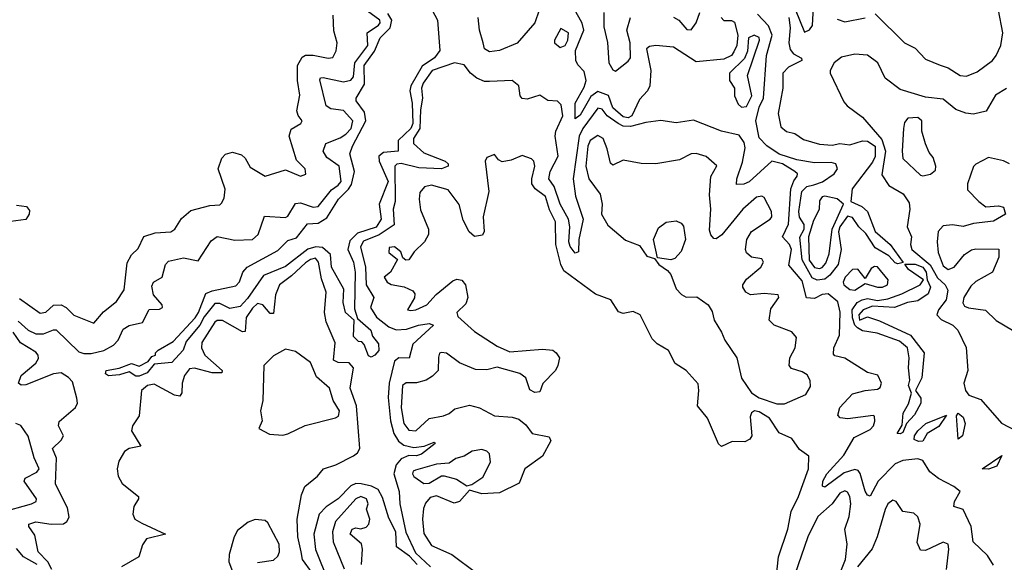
# Model space of a CAD drawing. Extents: x 2380107 to 2585170, y 384273 to 546161.
# Tile 303 of 331: x 2553861 to 2557768, y 471154 to 473307. Entities that reach past the tile are written whole.
import ezdxf

# ---------------------------------------------------------------- set-up
doc = ezdxf.new("R2010")
doc.units = 0

msp = doc.modelspace()

# ---------------------------------------------------------------- linework, layer by layer
at = {"layer": '0CON05XD'}
for points in [[(2556938.5, 473348.5), (2556975, 473256.7), (2556995, 473266.2), (2557006.6, 473283.4), (2557013.7, 473406.3)], [(2553855, 472110), (2553895, 472074.4), (2553925, 472060.8), (2553955, 472060), (2553995, 472076.7), (2554005, 472075.6), (2554095, 471989.1), (2554115, 471982.2), (2554145, 471982.6), (2554195, 471994.2), (2554232.5, 472015), (2554251.1, 472035), (2554270.8, 472079.2), (2554295, 472092.7), (2554348, 472105), (2554375, 472156.7), (2554415, 472157.5), (2554427.5, 472165), (2554426.7, 472175), (2554392, 472215), (2554385, 472250), (2554391.2, 472265), (2554426.7, 472285), (2554440, 472335), (2554451.7, 472348.3), (2554511.4, 472361.4), (2554569.6, 472350.5), (2554620.9, 472429.1), (2554645, 472445.8), (2554715, 472431.9), (2554785, 472434.4), (2554807.1, 472455), (2554832.3, 472527.7), (2554915, 472521.5), (2554925, 472527.1), (2554955, 472576.9), (2554975, 472579.5), (2555025, 472562.7), (2555045, 472565.6), (2555098.2, 472631.8), (2555125, 472649.5), (2555136, 472665), (2555128.9, 472725), (2555079.6, 472759.5), (2555065.4, 472785.4), (2555075, 472815.5), (2555131.8, 472838.2), (2555155, 472852.1), (2555175.7, 472875), (2555182.9, 472905), (2555145, 472946.2), (2555095, 472952.7), (2555076.7, 472965), (2555051.5, 473068.5), (2555054.5, 473075.5), (2555065, 473077.5), (2555145, 473060.3), (2555175, 473066.2), (2555185, 473080), (2555191, 473135), (2555241.7, 473205), (2555240, 473255), (2555284.5, 473285), (2555291.1, 473295), (2555289.2, 473305), (2555183.2, 473383.2)], [(2555487, 473365), (2555518.9, 473305), (2555527.8, 473185), (2555506.5, 473155), (2555458.2, 473121.8), (2555413.2, 473045), (2555408.6, 473025), (2555418.4, 472975), (2555421.2, 472895), (2555412.5, 472875), (2555362.2, 472827.8), (2555362, 472785), (2555305, 472780), (2555285.5, 472765), (2555287.7, 472745), (2555323.1, 472665), (2555286.9, 472575), (2555295.4, 472515), (2555275, 472483.1), (2555200.7, 472459.3), (2555171.1, 472428.9), (2555162.2, 472395), (2555185.4, 472345), (2555191.5, 472305), (2555189.4, 472159.4), (2555201.2, 472121.2), (2555253.8, 472075), (2555261.2, 472051.2), (2555285, 472020), (2555286.2, 471993.8), (2555270, 471975), (2555255, 471967.5), (2555245, 471972.5), (2555228.3, 472018.3), (2555218.3, 472028.3), (2555205, 472030), (2555185, 472050), (2555187.5, 472115), (2555154.2, 472145), (2555144.3, 472185), (2555147, 472237), (2555097.5, 472325), (2555094.3, 472375), (2555062.2, 472402.2), (2555035.5, 472405.6), (2555004.2, 472395.8), (2554915, 472327.5), (2554827.7, 472292.3), (2554765, 472200.6), (2554735, 472168.9), (2554695, 472160.8), (2554655, 472180.8), (2554635, 472181.2), (2554592.4, 472127.6), (2554575.5, 472095), (2554520.8, 472029.2), (2554510, 471995), (2554465, 471946), (2554395, 471940), (2554366.2, 471905), (2554335, 471892), (2554322.3, 471892.3), (2554295, 471908.8), (2554257, 471897), (2554213.8, 471893.8), (2554201.2, 471901.2), (2554203.3, 471915), (2554256, 471924), (2554305, 471942), (2554335, 471932.5), (2554370, 471950), (2554385, 471970), (2554400, 471975), (2554400, 471985), (2554410, 471995), (2554469.7, 472030.3), (2554556.8, 472123.2), (2554570.8, 472145), (2554599.8, 472220.2), (2554625, 472230.9), (2554718.9, 472251.1), (2554733.1, 472266.9), (2554746, 472305), (2554764, 472325), (2554885, 472391.1), (2554925, 472431.2), (2554959.1, 472440.9), (2555003.1, 472496.9), (2555045, 472499.6), (2555078.9, 472521.1), (2555125.6, 472595), (2555166.1, 472633.9), (2555177.4, 472652.6), (2555189.5, 472705), (2555171.4, 472775), (2555181.4, 472805), (2555234.1, 472905), (2555229.3, 472939.3), (2555195.7, 472985), (2555195.8, 472995), (2555228.8, 473051.2), (2555228.2, 473125), (2555268.5, 473181.5), (2555290.7, 473235), (2555330.3, 473275), (2555337, 473305), (2555322, 473332)], [(2554155, 472102), (2554193.1, 472146.9), (2554245, 472188.8), (2554276, 472235), (2554287.7, 472342.3), (2554305, 472373.3), (2554330.9, 472399.1), (2554353.1, 472446.9), (2554398.7, 472461.3), (2554460, 472465), (2554476, 472475), (2554502.4, 472517.6), (2554540, 472550), (2554615, 472569.2), (2554655, 472572.5), (2554661.3, 472578.7), (2554671.8, 472598.2), (2554675.5, 472634.5), (2554648.5, 472715), (2554663.2, 472756.8), (2554677.1, 472772.9), (2554705, 472780.6), (2554740.5, 472770.5), (2554755, 472757.5), (2554775, 472722.2), (2554835, 472685.8), (2554915, 472710.8), (2554975, 472685.7), (2554996.4, 472693.6), (2554994.2, 472715), (2554959.1, 472749.1), (2554929.5, 472845), (2554938, 472872), (2554976.2, 472895), (2554982, 472905), (2554966.2, 472926.2), (2554960.9, 472945), (2554972.6, 473007.4), (2554962.9, 473065), (2554963.6, 473125), (2554982, 473158), (2554995, 473165.5), (2555025, 473166.5), (2555085, 473154.4), (2555103.8, 473156.2), (2555117, 473183), (2555120, 473215), (2555106.8, 473263.2), (2555104.3, 473325)], [(2555922.7, 473345), (2555905, 473294.4), (2555835, 473214.2), (2555765, 473184.2), (2555725, 473178.8), (2555705, 473191.8), (2555699.7, 473215), (2555685.2, 473265), (2555680, 473315)], [(2556643.8, 473315), (2556655, 473303.3), (2556685, 473304), (2556696.9, 473296.9), (2556710.5, 473245), (2556706.4, 473205), (2556695, 473179.5), (2556684.6, 473165), (2556655, 473149.8), (2556545, 473139.3), (2556455, 473197.2), (2556385, 473204.4), (2556359.2, 473200.8), (2556348.3, 473191.7), (2556364.5, 473105), (2556360.8, 473045), (2556352.1, 473025), (2556320.2, 472989.8), (2556289.7, 472925), (2556275, 472917.3), (2556255, 472921.9), (2556215, 472957.5), (2556196.5, 473006.5), (2556155, 473021.3), (2556127.6, 473002.4), (2556085, 472928.1), (2556065, 472913.8), (2556065, 472975.8), (2556101, 473039), (2556108.8, 473065), (2556101.2, 473101.2), (2556075, 473128.2), (2556068, 473145), (2556066.5, 473185), (2556099.2, 473265), (2556092.6, 473292.6), (2556060.3, 473350.3)], [(2556178.3, 473335), (2556178.8, 473278.8), (2556193.1, 473216.9), (2556198.8, 473135), (2556215, 473107.5), (2556225, 473102.5), (2556275, 473141.8), (2556283.8, 473155), (2556283.4, 473215), (2556269.6, 473265), (2556283.8, 473315)], [(2556455, 473316.2), (2556475.7, 473305), (2556507.7, 473267.7), (2556525, 473266.2), (2556545, 473294), (2556559.6, 473335)], [(2556912.5, 473315), (2556918.6, 473275), (2556913, 473215), (2556917.9, 473187.9), (2556931.2, 473171.2), (2556963.6, 473153.6), (2556963.8, 473145), (2556911.3, 473118.7), (2556889.3, 473095), (2556889.2, 473035), (2556870.4, 472935), (2556881.3, 472881.3), (2556902.9, 472862.9), (2556936.7, 472855), (2556971.3, 472831.3), (2557035, 472812.5), (2557085, 472808.6), (2557115, 472816), (2557155, 472809.7), (2557205, 472826.2), (2557225, 472825.2), (2557255.7, 472805), (2557255, 472764), (2557245, 472741.9), (2557164.5, 472635.5), (2557158.8, 472585), (2557201.9, 472565), (2557224.3, 472545), (2557255, 472466.7), (2557315, 472414.3), (2557366.7, 472343.3), (2557345, 472338.1), (2557335, 472341.8), (2557309.2, 472369.2), (2557255, 472401.3), (2557218, 472458), (2557190.4, 472485), (2557165, 472522), (2557145, 472527.5), (2557115.7, 472484.3), (2557109.4, 472465), (2557120, 472395), (2557108.5, 472335), (2557075, 472292.9), (2557055, 472277.3), (2557025, 472273.2), (2557005, 472282.7), (2556965, 472353.3), (2556956.7, 472443.3), (2556972.9, 472475), (2556974.2, 472494.2), (2556955, 472523.8), (2556952.5, 472545), (2556963.8, 472625), (2556984.5, 472645), (2557011.4, 472651.4), (2557046.4, 472663.6), (2557092, 472695), (2557106, 472715), (2557098.8, 472735), (2557080.3, 472740.3), (2557015, 472738.8), (2556945, 472751.1), (2556875, 472773.7), (2556825, 472805.6), (2556795, 472837.5), (2556782.1, 472905), (2556795, 472959.2), (2556811.6, 472995), (2556824.7, 473165), (2556846.2, 473245), (2556831.8, 473281.8), (2556788.9, 473328.9)], [(2557255, 473330), (2557371.1, 473215), (2557413.6, 473193.6), (2557455, 473150.5), (2557513, 473127), (2557545, 473115.7), (2557592, 473085), (2557617.6, 473082.4), (2557660.3, 473099.7), (2557721.1, 473145), (2557735.7, 473164.3), (2557753.4, 473205), (2557762.3, 473255), (2557744.2, 473345)], [(2557105, 473308.6), (2557135, 473298.5), (2557215.4, 473314.6)], [(2556005, 473196.7), (2556025, 473204.2), (2556035.7, 473225.7), (2556038, 473255), (2556008.3, 473271.7), (2555982.5, 473225), (2555982.5, 473215), (2556005, 473196.7)], [(2556725, 472960), (2556745, 472962.5), (2556766.4, 473005), (2556748.8, 473085), (2556796.2, 473225), (2556795, 473236.2), (2556775, 473245.7), (2556752.9, 473235), (2556748.1, 473181.9), (2556737, 473153), (2556676.7, 473095), (2556677.5, 473065), (2556696.7, 473035), (2556697.5, 473005), (2556711.7, 472971.7), (2556725, 472960)], [(2557775.9, 473034.1), (2557732.7, 473007.3), (2557696.1, 472943.9), (2557645, 472931.4), (2557615, 472935.6), (2557575, 472950), (2557525, 472991.5), (2557455, 472999.2), (2557355, 473029.3), (2557295.3, 473075), (2557265.3, 473135), (2557225, 473166.2), (2557175, 473169.8), (2557121.7, 473158.3), (2557092, 473135), (2557076.7, 473105), (2557076.7, 473095), (2557130.9, 472980.9), (2557144.4, 472964.4), (2557205, 472920), (2557281.2, 472831.2), (2557296.8, 472785), (2557281.1, 472691.1), (2557309.1, 472649.1), (2557366.1, 472616.1), (2557390, 472580), (2557393.2, 472555), (2557382.5, 472485), (2557399.2, 472445), (2557396, 472415), (2557401.4, 472395), (2557473.5, 472333.5), (2557502.6, 472282.6), (2557533.6, 472255), (2557543.6, 472233.6), (2557536.9, 472195), (2557507.1, 472155), (2557500, 472135), (2557517.7, 472117.7), (2557564.1, 472094.1), (2557583.3, 472075), (2557615.7, 472005.7), (2557623.3, 471915), (2557606.9, 471865), (2557614.3, 471835), (2557626.3, 471816.3), (2557675, 471799.4), (2557756.2, 471706.2), (2557815.3, 471675.3)], [(2557725, 471142), (2557700.9, 471180.9), (2557644.3, 471235), (2557635.8, 471295), (2557605, 471362.5), (2557567.5, 471375), (2557570, 471395), (2557592.5, 471435), (2557567.5, 471455), (2557506.2, 471486.2), (2557472.3, 471512.3), (2557445, 471556.9), (2557424.5, 471564.5), (2557365, 471557.5), (2557335, 471544.6), (2557267.5, 471475), (2557235, 471416.2), (2557225, 471420), (2557215, 471436), (2557195.9, 471505.9), (2557187.4, 471517.4), (2557175, 471521.5), (2557131.9, 471508.1), (2557055, 471452), (2557046.2, 471456.2), (2557047.8, 471475), (2557062.9, 471505), (2557131.1, 471578.9), (2557171.5, 471648.5), (2557235, 471680), (2557248.6, 471695), (2557253.8, 471713.8), (2557253, 471733), (2557246.7, 471736.7), (2557147, 471723), (2557117, 471727), (2557107.5, 471737.5), (2557115, 471768), (2557165, 471822.5), (2557215, 471835.8), (2557265, 471840), (2557275, 471847.5), (2557280, 471865), (2557266.1, 471896.1), (2557225, 471906.2), (2557135, 471963.8), (2557095, 471972.5), (2557089.3, 471979.3), (2557091.2, 472005), (2557113.3, 472055), (2557115.8, 472145.8), (2557107.3, 472187.3), (2557068.7, 472218.7), (2557045, 472216.9), (2557015, 472200.8), (2556983.3, 472203.3), (2556965, 472270), (2556912.5, 472332.5), (2556923.2, 472395), (2556915, 472414.5), (2556887.7, 472445), (2556910.8, 472495), (2556920.9, 472635), (2556932.1, 472667.9), (2556946.4, 472686.4), (2556946.7, 472695), (2556936.2, 472705), (2556887.8, 472735), (2556845, 472745.2), (2556755, 472663.6), (2556734.3, 472654.3), (2556705, 472653.3), (2556705.8, 472675), (2556728.7, 472741.3), (2556738.8, 472798.8), (2556735, 472820), (2556715, 472848), (2556645, 472863.8), (2556535, 472907.5), (2556465, 472898), (2556405, 472906.2), (2556345, 472898.8), (2556285, 472882.4), (2556255, 472884.2), (2556235, 472894.7), (2556192.2, 472925), (2556172.3, 472952.4), (2556155, 472955.4), (2556095, 472875.3), (2556080.5, 472845), (2556057.4, 472675), (2556066.2, 472606.2), (2556097.1, 472515), (2556079.4, 472435), (2556077.5, 472385), (2556065, 472380), (2556045, 472406.2), (2556039.6, 472425), (2556043.5, 472485), (2556039.1, 472515), (2556005.7, 472575), (2555981.1, 472645), (2555960.4, 472675), (2555965.3, 472705), (2555997.4, 472765), (2555985.8, 472845), (2555988.8, 472865), (2556015.8, 472925), (2556009.1, 472969.1), (2555995, 472983.8), (2555956.1, 472986.1), (2555925, 473007.5), (2555875, 472991.2), (2555854.2, 472994.2), (2555846.7, 473005), (2555841.2, 473045), (2555815, 473066), (2555725, 473061.4), (2555705, 473061.9), (2555675, 473074.4), (2555650, 473095), (2555625, 473128), (2555585.8, 473135.8), (2555498.1, 473105), (2555461.4, 473055), (2555455.3, 473035), (2555459.7, 472995), (2555451, 472949), (2555448.4, 472875), (2555423, 472835), (2555423.2, 472815), (2555465, 472778.2), (2555548.8, 472745), (2555561.2, 472735), (2555561.2, 472725), (2555535, 472715.6), (2555445, 472719.6), (2555375, 472735.6), (2555357.1, 472732.9), (2555349.1, 472725), (2555350.4, 472585), (2555342.5, 472555), (2555346.8, 472493.2), (2555287, 472453), (2555225, 472427.5), (2555212.9, 472405), (2555232.7, 472325), (2555235.2, 472255), (2555265.6, 472205), (2555252.7, 472165), (2555276.4, 472126.5)], [(2557445, 472686.7), (2557475, 472694.4), (2557495, 472710), (2557495.9, 472725.9), (2557485, 472760), (2557469.3, 472779.3), (2557454.4, 472814.4), (2557440.8, 472865), (2557440, 472905), (2557425, 472918.8), (2557385, 472915.7), (2557371.3, 472898.7), (2557367.1, 472875), (2557361.8, 472785), (2557365.7, 472755.7), (2557435, 472690), (2557445, 472686.7)], [(2556865, 471782.5), (2556895, 471782.9), (2556980, 471820), (2556998.3, 471851.7), (2556997.8, 471875), (2556985, 471897.1), (2556965, 471910), (2556922.9, 471922.9), (2556914.3, 471934.3), (2556916.7, 471965), (2556937.5, 472005), (2556942.9, 472045), (2556925, 472068.6), (2556855, 472094.4), (2556834.3, 472115), (2556840.8, 472159.2), (2556872.5, 472205), (2556870, 472215), (2556815, 472220), (2556760, 472215), (2556742.5, 472225), (2556730, 472245), (2556730, 472255), (2556745, 472276.7), (2556802, 472325), (2556812, 472345), (2556805, 472358), (2556765, 472364.2), (2556745, 472382), (2556740.5, 472395), (2556746.5, 472435), (2556764.1, 472465.9), (2556839.2, 472515), (2556845.6, 472525), (2556843.3, 472545), (2556815, 472601.2), (2556805, 472606), (2556785, 472603.1), (2556730, 472555), (2556647.3, 472452.7), (2556625, 472437.1), (2556615, 472438), (2556602.8, 472452.8), (2556597.8, 472472.2), (2556603.1, 472555), (2556597.7, 472612.3), (2556603.6, 472685), (2556627, 472727), (2556585, 472763.3), (2556545, 472775.6), (2556525, 472774.2), (2556479.1, 472750.9), (2556385.4, 472734.6), (2556326.2, 472736.2), (2556255, 472750), (2556215, 472730), (2556205, 472737.5), (2556191.9, 472795), (2556175.6, 472835), (2556155, 472846.7), (2556125, 472827.1), (2556115.5, 472805), (2556107.7, 472725), (2556119.5, 472675), (2556164.2, 472615), (2556172.5, 472575), (2556170, 472535), (2556195, 472490.8), (2556265, 472431.9), (2556320.6, 472410.6), (2556348.8, 472368.8), (2556379.3, 472359.3), (2556397.5, 472335), (2556431.2, 472311.2), (2556444, 472295), (2556465, 472238.8), (2556486.6, 472216.6), (2556505, 472205.7), (2556547.1, 472207.1), (2556592.5, 472175), (2556608.8, 472148.8), (2556616.7, 472115), (2556645, 472066.2), (2556658.9, 472035), (2556706.2, 471965), (2556724.7, 471884.7), (2556765, 471826.7), (2556795, 471806), (2556865, 471782.5)], [(2556860, 471065), (2556871.8, 471175), (2556909.2, 471285), (2556921.5, 471355), (2556950.5, 471415), (2556990.8, 471525), (2556992.5, 471575), (2556955, 471601.2), (2556925, 471644.2), (2556875, 471666.7), (2556835.4, 471725.4), (2556795, 471750), (2556776, 471754), (2556765, 471746.2), (2556758.7, 471731.3), (2556765.7, 471655), (2556757.8, 471642.2), (2556737.8, 471632.2), (2556687.3, 471632.7), (2556645, 471612.5), (2556634.1, 471624.1), (2556590, 471725), (2556550.8, 471775), (2556555.9, 471835.9), (2556552.3, 471862.3), (2556505, 471914.2), (2556462.1, 471942.1), (2556434.6, 471994.6), (2556390.9, 472020.9), (2556370.7, 472040.7), (2556322.9, 472135), (2556295, 472148.5), (2556255, 472141.4), (2556237.1, 472147.1), (2556205.8, 472195), (2556145, 472218.2), (2556019.7, 472309.7), (2556007.7, 472335), (2555988.4, 472415), (2555986.2, 472505), (2555962.4, 472552.4), (2555947.1, 472605), (2555905.9, 472635.9), (2555893.5, 472655), (2555892.7, 472675), (2555905.4, 472725.5), (2555900.8, 472745), (2555891.2, 472755), (2555855, 472767.5), (2555810.4, 472749.5), (2555775, 472743.3), (2555760.7, 472750.7), (2555745, 472772.5), (2555715, 472760), (2555707.5, 472745), (2555722.9, 472625), (2555700, 472525), (2555703.6, 472466.4), (2555697.7, 472452.3), (2555665, 472446.7), (2555644.5, 472464.4), (2555620.7, 472510.7), (2555605, 472573.3), (2555561.2, 472631.2), (2555495, 472650), (2555466.4, 472643.6), (2555448.3, 472621.7), (2555446.2, 472595), (2555451.7, 472551.7), (2555482.5, 472475), (2555482.5, 472455), (2555466.7, 472425), (2555426.7, 472385), (2555405, 472353.3), (2555393, 472353), (2555381.7, 472361.7), (2555372.5, 472385), (2555347.5, 472405), (2555327, 472403), (2555325, 472382.5), (2555360, 472355), (2555332.5, 472305), (2555307.5, 472285), (2555318.8, 472265), (2555335, 472256), (2555387, 472247), (2555421.4, 472231.4), (2555428.6, 472218.6), (2555427, 472203), (2555400, 472155), (2555412.9, 472152.9), (2555432.5, 472155), (2555475.7, 472175), (2555513.9, 472216.1), (2555579.1, 472270.9), (2555595, 472277.5), (2555615, 472272.5), (2555630, 472255), (2555639.4, 472205), (2555630.7, 472179.3), (2555595.8, 472145), (2555598.7, 472128.7), (2555665, 472070), (2555755, 472010.8), (2555805, 471988.6), (2555935, 471999.2), (2555975.7, 471995.7), (2555990, 471985), (2556002.5, 471965), (2555996.7, 471935), (2555986.7, 471915), (2555936.4, 471863.6), (2555925, 471830), (2555905, 471827.5), (2555885, 471837.5), (2555868.8, 471885), (2555845, 471902.5), (2555755, 471928.1), (2555715, 471917.8), (2555669.3, 471919.3), (2555605.5, 471945.6), (2555555, 471983.3), (2555533.9, 471986.1), (2555526.7, 471983.3), (2555522.3, 471967.7), (2555521.2, 471915), (2555498.3, 471891.7), (2555473.6, 471876.4), (2555435, 471865.6), (2555394.4, 471865.6), (2555380, 471855), (2555373.9, 471766.1), (2555384.6, 471705), (2555405, 471678.5), (2555433.3, 471675), (2555485, 471724.4), (2555542.5, 471735), (2555565, 471744), (2555587, 471763), (2555645, 471777.1), (2555685, 471766.9), (2555745, 471734.5), (2555815, 471730), (2555841.9, 471721.9), (2555869.5, 471699.5), (2555894.6, 471664.6), (2555961.7, 471651.7), (2555968.8, 471635), (2555935.4, 471574.6), (2555865.4, 471524.6), (2555842.7, 471467.3), (2555765, 471428.9), (2555695, 471425.8), (2555645, 471440), (2555605.8, 471394.2), (2555585, 471388.8), (2555515, 471417.5), (2555489.3, 471410.7), (2555471.4, 471388.6), (2555463.3, 471366.7), (2555458.9, 471325), (2555465, 471267.5), (2555495, 471220), (2555575, 471184.4), (2555675, 471110.8)], [(2557788, 472735), (2557765, 472746.7), (2557705, 472760), (2557655, 472733.3), (2557646.1, 472723.9), (2557621.2, 472655), (2557621.7, 472631.7), (2557666, 472585), (2557695, 472563.8), (2557745, 472568.8), (2557765, 472562.5), (2557772.5, 472535), (2557725, 472506.7), (2557645, 472498), (2557605, 472485.7), (2557562.7, 472492.7), (2557525, 472488.6), (2557505, 472466.7), (2557501.8, 472425), (2557505, 472382.5), (2557525, 472330), (2557545, 472315.6), (2557568.1, 472325), (2557610, 472375), (2557637, 472393), (2557655, 472398), (2557746.4, 472396.4), (2557746.2, 472365), (2557721.2, 472305), (2557655, 472267.8), (2557635, 472249.5), (2557606.9, 472205), (2557602.6, 472182.6), (2557610.3, 472170.3), (2557625, 472162.9), (2557693.7, 472153.7), (2557735, 472112.5), (2557800, 472075)], [(2557035, 472319.2), (2557045, 472324), (2557058.9, 472341.1), (2557072.2, 472377.8), (2557084.1, 472475), (2557130, 472575), (2557105, 472596.2), (2557056, 472606), (2557045, 472603.3), (2557035, 472587.5), (2557033, 472553), (2557010.5, 472509.5), (2556990.5, 472445), (2556993.1, 472353.1), (2557015, 472324), (2557035, 472319.2)], [(2553848.8, 472571.2), (2553887.5, 472565), (2553899.6, 472549.5), (2553898.8, 472535), (2553885, 472513.8), (2553826.1, 472506.1)], [(2556445, 472353.8), (2556391.7, 472361.7), (2556375.7, 472435), (2556395, 472481.2), (2556426.1, 472503.9), (2556465, 472508.8), (2556485, 472500), (2556495, 472487.5), (2556502.5, 472435), (2556485, 472386.7), (2556460.4, 472359.5), (2556445, 472353.8)], [(2555021.7, 471111.7), (2554983.3, 471165), (2554977.2, 471195), (2554963.9, 471255), (2554961.2, 471325), (2554979.3, 471420.7), (2554992.5, 471455), (2555043.1, 471495), (2555065.8, 471525), (2555115, 471540.4), (2555185, 471576.6), (2555201.5, 471588.5), (2555210.5, 471605), (2555197.5, 471775), (2555172.4, 471845), (2555185.7, 471925), (2555167.5, 471945), (2555125, 471946.7), (2555105.4, 471955.5), (2555112.1, 472025), (2555077.5, 472107.5), (2555070, 472145), (2555077.5, 472225), (2555058, 472278), (2555046.8, 472345), (2555035, 472360), (2555015, 472355.7), (2554995, 472341.5), (2554939.8, 472290.2), (2554891.1, 472255), (2554875.4, 472215.4), (2554868.5, 472141.5), (2554855, 472140.8), (2554825, 472175.5), (2554805, 472180.8), (2554785, 472162.7), (2554759.4, 472125), (2554755, 472068.8), (2554745, 472068.6), (2554665, 472113.1), (2554645, 472113.4), (2554635, 472106.5), (2554583.8, 472026.2), (2554581.8, 472005), (2554596, 471976), (2554663.8, 471915), (2554662.5, 471905), (2554624.5, 471905.5), (2554555, 471924.1), (2554535, 471921.5), (2554514.2, 471895), (2554505.3, 471865), (2554504.4, 471825.6), (2554496.9, 471813.1), (2554475, 471817.1), (2554395, 471860), (2554368.2, 471855), (2554344.1, 471835), (2554335.2, 471734.8), (2554308.8, 471695), (2554304.1, 471675), (2554341.2, 471615), (2554295, 471605.4), (2554276.5, 471593.5), (2554253.7, 471555), (2554247, 471525), (2554251.1, 471495), (2554266.9, 471466.9), (2554332.5, 471415), (2554332.5, 471405), (2554313.8, 471375), (2554309.1, 471345), (2554317.1, 471325), (2554345, 471309.1), (2554440, 471265), (2554363.9, 471246.1), (2554347.6, 471222.4), (2554333.1, 471175), (2554264.3, 471135.7)], [(2557175, 472233.6), (2557215, 472260), (2557265, 472245.6), (2557285, 472245.6), (2557304, 472255), (2557307.5, 472275), (2557265, 472326), (2557252.5, 472327.5), (2557240, 472320), (2557215, 472280), (2557186.2, 472316.2), (2557165, 472316), (2557135.8, 472285), (2557128, 472265), (2557131.2, 472255), (2557155, 472236), (2557175, 472233.6)], [(2557355, 471664), (2557342.5, 471665), (2557361.9, 471698.1), (2557366.2, 471745), (2557387.6, 471782.4), (2557400, 471825), (2557387.5, 471855), (2557393.3, 471876.7), (2557386.9, 471925), (2557390.8, 471965), (2557383.3, 472005), (2557351.7, 472031.7), (2557262.7, 472062.7), (2557205, 472071.5), (2557185, 472083.6), (2557174.6, 472095), (2557165, 472123.3), (2557163.8, 472155), (2557183.5, 472185), (2557204.3, 472195), (2557225, 472200.7), (2557265, 472192.9), (2557305, 472199.3), (2557361.2, 472218.8), (2557434.2, 472255), (2557446.7, 472275), (2557387.1, 472315), (2557373.3, 472336.7), (2557413.6, 472336.4), (2557445, 472324.6), (2557458.2, 472305), (2557461.2, 472275), (2557475.3, 472245), (2557465, 472218.6), (2557425, 472191.4), (2557384.2, 472184.2), (2557332.5, 472165), (2557245, 472169.4), (2557207.5, 472155), (2557190, 472135), (2557192.5, 472115), (2557225, 472128), (2557272.1, 472112.1), (2557395, 472054.5), (2557449.5, 471985), (2557440, 471885), (2557415.8, 471835), (2557436.5, 471805), (2557437.1, 471785), (2557411.7, 471738.3), (2557380, 471705), (2557365, 471668.8), (2557355, 471664)], [(2553859.8, 472199.8), (2553942.5, 472142.5), (2553965, 472146.7), (2553995, 472173.6), (2554025, 472175.6), (2554044.6, 472164.6), (2554075, 472134.4), (2554155, 472102)], [(2555276.4, 472126.5), (2555325, 472087.6), (2555355, 472075.8), (2555395, 472079.2), (2555443.8, 472095), (2555485, 472100.6), (2555503.3, 472095), (2555421.4, 472018.6), (2555406.2, 471963.8), (2555365, 471965.4), (2555347.8, 471952.3), (2555326.8, 471865), (2555322.5, 471807.5), (2555331.9, 471715), (2555345, 471664.4), (2555363.7, 471633.7), (2555385, 471618.4), (2555425, 471608.5), (2555466, 471614), (2555505, 471630), (2555508.8, 471625), (2555455, 471583.1), (2555435, 471575.5), (2555405, 471576.8), (2555375, 471564.7), (2555355, 471540), (2555345.7, 471505), (2555367.2, 471435), (2555369.7, 471385), (2555393.4, 471273.4), (2555431.4, 471191.4), (2555491.2, 471135)], [(2553987.9, 471125), (2553972.3, 471155), (2553934.7, 471195), (2553920.7, 471260.7), (2553896.7, 471295), (2553897.1, 471305), (2553925, 471314.1), (2553985.2, 471305.2), (2554035, 471306.2), (2554047.8, 471315), (2554056.9, 471333.1), (2554050.1, 471370.1), (2554003.1, 471463.1), (2554006.6, 471566.6), (2553990.8, 471605), (2554025, 471637.8), (2554034.5, 471655), (2554014.5, 471695), (2554017.9, 471712.1), (2554082.6, 471767.4), (2554090, 471785), (2554088, 471805), (2554069.8, 471869.8), (2554055, 471886.8), (2554025, 471905.2), (2553995, 471901.9), (2553885, 471857.5), (2553867.1, 471857.1), (2553855.5, 471865), (2553866.1, 471895), (2553925, 471943.5), (2553935, 471962), (2553934.7, 471975), (2553925, 471987.3), (2553863.8, 472025), (2553835, 472066.7)], [(2554905, 471657.5), (2554925, 471663.8), (2554994.2, 471695.8), (2555113.6, 471726.4), (2555126.1, 471733.9), (2555130, 471755), (2555104, 471795), (2555090, 471845), (2555038.9, 471888.9), (2555015, 471946.2), (2554955, 471990), (2554915, 471998.8), (2554867.7, 471972.3), (2554830, 471935), (2554826.2, 471795), (2554816.7, 471755), (2554822.5, 471715), (2554810, 471685), (2554852.5, 471662.5), (2554905, 471657.5)], [(2557427.1, 471632.9), (2557410.6, 471640.6), (2557411.9, 471655), (2557424.6, 471675.4), (2557456.2, 471705), (2557538, 471738), (2557507.6, 471692.4), (2557462, 471665), (2557445, 471633.8), (2557427.1, 471632.9)], [(2557585, 471642.5), (2557578, 471735), (2557585, 471745.6), (2557605, 471730), (2557612.9, 471705), (2557601.2, 471655), (2557585, 471642.5)], [(2553785, 471351.2), (2553907.5, 471385), (2553926.2, 471395), (2553928, 471405), (2553878.8, 471475), (2553882.7, 471487.3), (2553929.2, 471510.8), (2553938.1, 471525), (2553918.1, 471568.1), (2553895, 471653.8), (2553865, 471696.2), (2553845, 471703.8)], [(2555635, 471457.5), (2555655, 471462.5), (2555699.1, 471490.9), (2555728.6, 471551.4), (2555725, 471584), (2555714, 471595), (2555695, 471601.2), (2555656.2, 471595), (2555625, 471574.2), (2555591.2, 471565), (2555565, 471547.5), (2555515, 471542.9), (2555430.9, 471519.1), (2555422.5, 471515), (2555420, 471505), (2555425, 471494.3), (2555465, 471466.7), (2555485, 471467.5), (2555535, 471496.7), (2555545, 471496.7), (2555593.9, 471483.9), (2555635, 471457.5)], [(2557705, 471522.7), (2557680, 471525), (2557758, 471578), (2557737.5, 471535), (2557705, 471522.7)], [(2555438.6, 471145), (2555408, 471178.1), (2555355.4, 471215.4), (2555353.2, 471275), (2555325, 471328.9), (2555300.4, 471410.5), (2555282.8, 471442.8), (2555256.3, 471456.3), (2555215.2, 471465.2), (2555195, 471465.9), (2555175, 471457.5), (2555125, 471405.3), (2555076.9, 471373.1), (2555048.8, 471345), (2555028.2, 471265), (2555034.2, 471204.2), (2555086.2, 471076.2)], [(2555217.5, 471145), (2555221.4, 471205), (2555216.9, 471226.9), (2555172.5, 471265), (2555180, 471285), (2555195, 471290), (2555215, 471286.7), (2555235, 471293.3), (2555246.7, 471305), (2555250, 471325), (2555237.5, 471365), (2555243.8, 471385), (2555237.1, 471405), (2555215, 471414), (2555195, 471405.8), (2555114.2, 471315), (2555101.9, 471275), (2555104.4, 471235), (2555147.8, 471127.8)], [(2557114.3, 471105), (2557137.5, 471165), (2557144.5, 471225), (2557134.4, 471284.4), (2557151.8, 471335), (2557158.5, 471385), (2557154.4, 471415), (2557145, 471432), (2557135, 471436.7), (2557115, 471428.1), (2557084.8, 471385.2), (2557027.5, 471335), (2556987.8, 471255), (2556936.9, 471105)], [(2557538.6, 471125), (2557547.5, 471205), (2557544.3, 471225), (2557525, 471233.5), (2557455, 471200.8), (2557435, 471201.2), (2557422, 471232), (2557433.6, 471305), (2557425, 471333.8), (2557408.3, 471348.3), (2557365, 471355.7), (2557338, 471395), (2557325, 471400), (2557306, 471385), (2557295, 471363.3), (2557263.5, 471255), (2557243, 471207), (2557185.7, 471135)], [(2554805, 471153.3), (2554868.3, 471161.7), (2554885, 471177.5), (2554892, 471195), (2554890, 471225), (2554845, 471310), (2554835, 471318.8), (2554795, 471323.8), (2554767.7, 471312.3), (2554725, 471280), (2554712, 471255), (2554692.5, 471185), (2554690.8, 471155), (2554705, 471116.7)], [(2553930, 471145), (2553875.7, 471175), (2553848.3, 471208.3)]]:
    msp.add_lwpolyline(points, dxfattribs=at)

doc.saveas('drawing.dxf')
